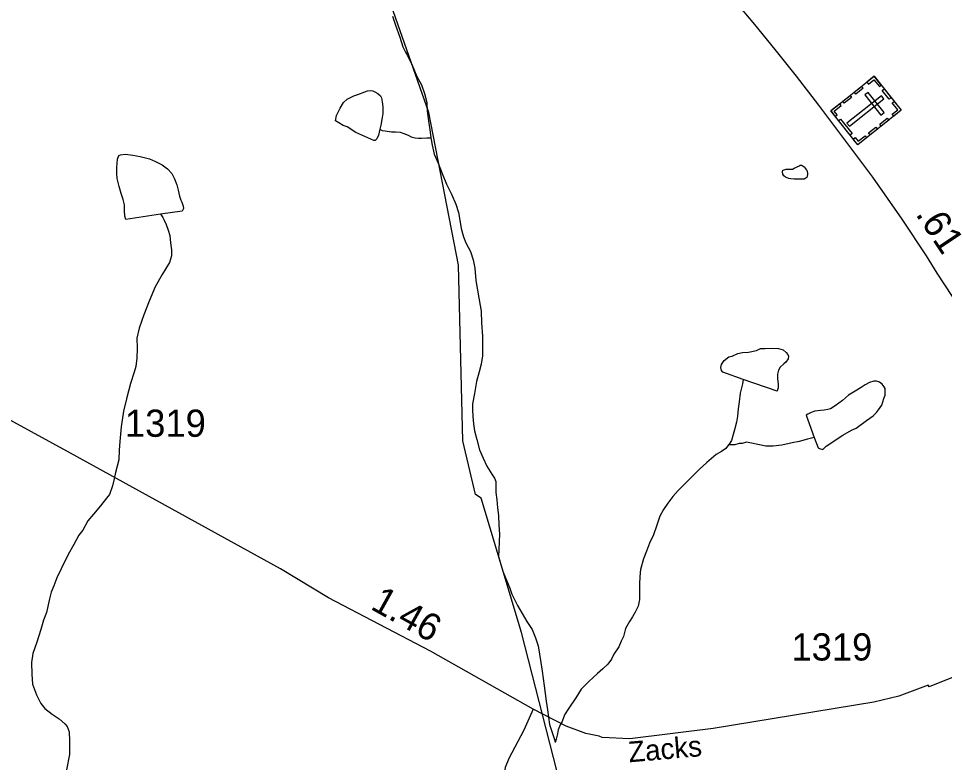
# Model space of a CAD drawing. Extents: x 2082433 to 2279600, y 546599 to 755198.
# Drawn here: x 2127667 to 2131923, y 625409 to 628827 of the extents above; entities that cross this region are included whole.
import ezdxf

# ---------------------------------------------------------------- set-up
doc = ezdxf.new("R2010")
doc.units = 0
for name, color, linetype in [('Exist Cultural Cemetery CELL', 7, 'Continuous'), ('Exist Hydrographic Creek Single Shore', 7, 'Continuous'), ('Exist Hydrographic Misc Water Feature', 7, 'Continuous'), ('Exist Road Non-System Type 51', 7, 'Continuous'), ('Exist Road Primary NC Attributed', 7, 'Continuous'), ('Exist Road Primary NC Service Mileage Hundredths English Label', 7, 'Continuous'), ('Exist Road Secondary Mileage Hundredths English Label', 7, 'Continuous'), ('Exist Road Secondary Type 51 Attributed', 7, 'Continuous'), ('Exist Road Secondary Type 51 Label', 7, 'Continuous'), ('Exist Road Secondary Type 51 Number Label', 7, 'Continuous')]:
    doc.layers.add(name, color=color, linetype=linetype)

msp = doc.modelspace()

# ---------------------------------------------------------------- linework, layer by layer
at = {"layer": 'Exist Cultural Cemetery CELL'}
for points in [[(2131600.1, 628561.6), (2131723.9, 628405.7), (2131524.6, 628247.3), (2131400.7, 628403.2)], [(2131566.2, 628534.6), (2131573.2, 628525.7), (2131598.5, 628545.8), (2131623.7, 628514), (2131632.4, 628520.9), (2131600.1, 628561.6)], [(2131508.1, 628488.5), (2131542, 628515.4), (2131549.1, 628506.5), (2131515.2, 628479.6)], [(2131646.2, 628503.6), (2131678.4, 628463), (2131669.5, 628455.9), (2131637.2, 628496.5)], [(2131455.5, 628446.7), (2131489.4, 628473.6), (2131496.5, 628464.7), (2131462.6, 628437.8)], [(2131645, 628458), (2131633.4, 628472.6), (2131474.6, 628346.5), (2131486.2, 628331.8)], [(2131572.2, 628487.3), (2131557.6, 628475.7), (2131630.8, 628383.5), (2131645.4, 628395.1)], [(2131421.3, 628377.3), (2131430.3, 628384.4), (2131416.7, 628401.7), (2131448.3, 628426.8), (2131441.4, 628435.5), (2131400.7, 628403.2)], [(2131690, 628378.7), (2131683, 628387.5), (2131708.2, 628407.6), (2131682.9, 628439.3), (2131691.7, 628446.2), (2131723.9, 628405.6)], [(2131445.5, 628365.3), (2131498.3, 628298.9), (2131489.3, 628291.8), (2131436.5, 628358.2)], [(2131625.7, 628342.1), (2131659.6, 628369.1), (2131666.7, 628360.2), (2131632.8, 628333.2)], [(2131574.1, 628301.1), (2131608, 628328.1), (2131615.1, 628319.2), (2131581.2, 628292.2)], [(2131504, 628273.2), (2131513, 628280.4), (2131526.7, 628263.2), (2131558.3, 628288.3), (2131565.2, 628279.6), (2131524.6, 628247.3)]]:
    msp.add_lwpolyline(points, close=True, dxfattribs=at)
at = {"layer": 'Exist Hydrographic Creek Single Shore'}
msp.add_lwpolyline([(2129533, 623245.8), (2129531.9, 623413.1), (2129631, 623670.3), (2129647, 623837.3), (2129713.8, 623904.9), (2130029.8, 623947.6), (2130154.9, 624023.8), (2130220.9, 624166.9), (2130177.9, 624440), (2130191, 625181.1), (2129979, 626005.5), (2129794, 626622.8), (2129768, 626639.7), (2129708.9, 626886.9), (2129689, 627694.4), (2129552.9, 628395.9), (2129207, 629383.8), (2128853.1, 630142.1), (2128651.9, 630539.9)], dxfattribs=at)
at = {"layer": 'Exist Hydrographic Misc Water Feature'}
for points in [[(2129385.7, 628838.5), (2129400.1, 628796.6), (2129420.2, 628740.8), (2129434.1, 628697), (2129446.6, 628672.7), (2129454.6, 628656.9), (2129476.5, 628613), (2129498.5, 628561.1), (2129519, 628523.1), (2129533.1, 628483.2), (2129543.2, 628441.5), (2129545.4, 628401.5), (2129551.8, 628357.5), (2129559.6, 628305.6), (2129561.6, 628279.4)], [(2129328.1, 628318.4), (2129325.6, 628304.5), (2129322.1, 628290.5), (2129314.4, 628274.2), (2129306.1, 628266.5), (2129300.2, 628266.2), (2129218, 628303.8), (2129178.2, 628329.7), (2129159.9, 628335.7), (2129139.9, 628347.7), (2129123.7, 628357.4), (2129129.4, 628381.6), (2129145.4, 628415.8), (2129161.6, 628441.7), (2129177.6, 628455.9), (2129209, 628471.8), (2129227, 628478), (2129259.2, 628490.2), (2129271.1, 628494.1), (2129283.2, 628496.3), (2129295.3, 628494.1), (2129305.1, 628490.1), (2129319.3, 628482.3), (2129331.2, 628472.4), (2129335.1, 628462.5), (2129339.2, 628444.4), (2129341.6, 628420.6), (2129341.6, 628390.5), (2129337.9, 628372.4), (2129331.8, 628336.4), (2129328.1, 628318.4)], [(2129328.1, 628318.4), (2129338.1, 628312.4), (2129351.9, 628310.7), (2129381.8, 628306.6), (2129400.1, 628306.7), (2129421.8, 628305), (2129437.8, 628298.9), (2129457.7, 628291), (2129471.8, 628283.2), (2129489.9, 628279.3), (2129506.1, 628277.2), (2129519.6, 628277.2), (2129543.8, 628279.2), (2129561.6, 628279.4)], [(2129561.6, 628279.4), (2129563.7, 628271.3), (2129568.4, 628245.5), (2129578.3, 628203.5), (2129596.5, 628161.8), (2129614.8, 628115.6), (2129634.8, 628065.9), (2129657, 628020), (2129676.9, 627974), (2129689.4, 627936), (2129695.7, 627900.2), (2129701.7, 627862.4), (2129711.9, 627824.3), (2129723.8, 627796.5), (2129743.9, 627756.6), (2129756.4, 627718.6), (2129764.4, 627680.5), (2129768.5, 627622.7), (2129776.9, 627578.8), (2129785.2, 627534.6), (2129793.1, 627482.7), (2129795.6, 627428.8), (2129799.7, 627366.9), (2129800.3, 627321), (2129800.1, 627276.8), (2129794.2, 627238.8), (2129784.3, 627203), (2129772.8, 627158.9), (2129763, 627104.8), (2129753.2, 627056.8), (2129753.6, 627030.8), (2129755.4, 626998.9), (2129757.9, 626964.8), (2129763.6, 626932.8), (2129773.9, 626892.7), (2129786.4, 626845), (2129802.6, 626806.8), (2129820.4, 626770.9), (2129842.6, 626733), (2129854.9, 626715.3), (2129860.8, 626699.5), (2129861, 626675.1), (2129860.8, 626649.2), (2129864.9, 626615.3), (2129869.2, 626579.3), (2129873.3, 626543.5), (2129875.4, 626499.3), (2129877.8, 626457.2), (2129876, 626423.4), (2129874.3, 626385.5), (2129873.9, 626355.6), (2129880.3, 626329.5), (2129894.6, 626283.5), (2129910.4, 626245.8), (2129925, 626209.6), (2129934.6, 626181.7), (2129960.9, 626129.9), (2129981.4, 626094), (2130003.5, 626056.2), (2130027.7, 626020.1), (2130043.9, 625982.3), (2130055.8, 625944.4), (2130062.2, 625906.5), (2130068.3, 625868.3), (2130074.3, 625828.4), (2130082.7, 625760.7), (2130092.9, 625690.6), (2130099.1, 625650.7), (2130107.9, 625582.9), (2130117.7, 625550.6), (2130130, 625514.7), (2130134.2, 625500.7)], [(2128319.8, 627928.3), (2128160.1, 627903.8), (2128156, 627919.4), (2128154, 627945.7), (2128153.6, 627971.6), (2128147.8, 627995.3), (2128139.2, 628023.3), (2128129.4, 628055.3), (2128121.4, 628091.3), (2128119.3, 628117.2), (2128118.9, 628141.2), (2128120.9, 628163.2), (2128122.6, 628181.2), (2128128.7, 628197.3), (2128136.5, 628201.4), (2128158.7, 628203.3), (2128192.9, 628199.7), (2128226.8, 628193.8), (2128269, 628181.7), (2128296.9, 628170.2), (2128326.8, 628154.3), (2128352.7, 628136.2), (2128371.3, 628114.4), (2128383.4, 628090.2), (2128395.3, 628062.4), (2128401.5, 628038.4), (2128407.4, 628010.7), (2128413.4, 627992.8), (2128417.7, 627982.8), (2128423.6, 627964.5), (2128425.9, 627954.8), (2128419.9, 627942.7), (2128319.8, 627928.3)], [(2131232, 628139), (2131256.2, 628150.8), (2131259.9, 628153), (2131265.8, 628152.9), (2131269.7, 628151.1), (2131278.1, 628145), (2131282.2, 628139.1), (2131286.3, 628135.2), (2131290.2, 628131), (2131291.9, 628123), (2131294.1, 628119), (2131294.1, 628110.9), (2131292.1, 628103.1), (2131290, 628096.9), (2131286.1, 628093.1), (2131278.1, 628089), (2131272.2, 628089.1), (2131254.3, 628089), (2131232.2, 628088.7), (2131216.4, 628090.7), (2131208.2, 628092.7), (2131192.2, 628098.8), (2131184.2, 628104.5), (2131180.1, 628112.4), (2131177.9, 628122.5), (2131180.1, 628130.6), (2131185.9, 628132.6), (2131196.1, 628134.7), (2131206.4, 628134.8), (2131218.3, 628134.6), (2131224.2, 628134.9), (2131232, 628139)], [(2128319.8, 627928.3), (2128324, 627922.4), (2128329.9, 627912.1), (2128336, 627900.3), (2128346.3, 627880.4), (2128354.3, 627854.5), (2128362.1, 627830.6), (2128366.2, 627796.3), (2128370.7, 627764.4), (2128370.7, 627736.5), (2128361.1, 627706.3), (2128327, 627650.2), (2128295.7, 627594.1), (2128267.6, 627528.2), (2128243.6, 627466.1), (2128222.2, 627404.1), (2128210.4, 627358), (2128212.4, 627311.8), (2128211.2, 627265.8), (2128206.9, 627227.9), (2128199.3, 627201.9), (2128181.6, 627149.8), (2128163.6, 627079.9), (2128149.9, 627023.6), (2128138.4, 626951.6), (2128132.6, 626883.5), (2128130.6, 626843.7), (2128128.7, 626799.7), (2128120.7, 626769.7), (2128113.2, 626741.6), (2128107.2, 626711.7), (2128099.4, 626679.6), (2128085.5, 626639.6), (2128071.3, 626623.4), (2128043.6, 626587.5), (2128011.9, 626549.3), (2127986, 626519.2), (2127962.4, 626476.9), (2127944.4, 626452.9), (2127920.8, 626411), (2127894.8, 626364.7), (2127863.4, 626298.8), (2127843.1, 626256.5), (2127829.6, 626220.4), (2127817.7, 626190.6), (2127809.7, 626160.5), (2127795.9, 626098.5), (2127782.4, 626062.5), (2127770.3, 626020.5), (2127750.8, 625962.2), (2127732.8, 625910.2), (2127727, 625868.1), (2127729.1, 625814.2), (2127731.1, 625768.1), (2127749.6, 625720.3), (2127769.7, 625680.3), (2127787.7, 625656.5), (2127822.2, 625630.6), (2127854.2, 625608.7), (2127880, 625587), (2127890.3, 625574.9), (2127900.3, 625549), (2127902.2, 625509), (2127900.9, 625445.1), (2127887.2, 625375)], [(2130998.4, 627168.2), (2130904.1, 627201.8), (2130898.4, 627209.6), (2130895.9, 627223.8), (2130898.2, 627237.6), (2130909.9, 627255.8), (2130932, 627271.9), (2130948, 627276), (2130973.8, 627287.8), (2130994.1, 627292.1), (2131022, 627293.9), (2131059.6, 627302.5), (2131077.4, 627310.3), (2131099.5, 627310.6), (2131127.4, 627312.5), (2131159.6, 627310.9), (2131181.6, 627304.7), (2131195.7, 627292.8), (2131203.7, 627283.1), (2131206, 627275), (2131203.9, 627262.8), (2131193.9, 627248.9), (2131184, 627240.6), (2131168.2, 627224.8), (2131160.4, 627211), (2131156.1, 627193), (2131156.1, 627171), (2131158.4, 627148.8), (2131158.4, 627130.9), (2131156.3, 627120.7), (2131154.5, 627114.9), (2130998.4, 627168.2)], [(2130998.4, 627168.2), (2130994.3, 627148.1), (2130990.9, 627130), (2130984.7, 627106.1), (2130979, 627066), (2130974.9, 627034.2), (2130971.4, 626999.9), (2130967.1, 626972.1), (2130957.6, 626937.9), (2130951.3, 626916.1), (2130943.7, 626888), (2130933.9, 626871.7), (2130929.8, 626867.9)], [(2131323.5, 626901.6), (2131341.9, 626853.8), (2131347.9, 626851.7), (2131363.8, 626847.6), (2131379.6, 626861.9), (2131455.7, 626912), (2131495.1, 626936.4), (2131517.2, 626944.4), (2131564.8, 626980.6), (2131594.9, 627000.8), (2131610.7, 627016.7), (2131620.6, 627029), (2131634.7, 627050.8), (2131644.6, 627081), (2131650.1, 627097.1), (2131650.1, 627114.9), (2131650.5, 627127.1), (2131646.2, 627135), (2131636.4, 627146.7), (2131624.1, 627157), (2131610.1, 627160.8), (2131598.2, 627160.5), (2131578.1, 627154.7), (2131558.6, 627144.6), (2131540.4, 627132.4), (2131512.3, 627114.3), (2131482.6, 627096.1), (2131454.7, 627071.9), (2131420.4, 627047.9), (2131398.9, 627033.7), (2131386.8, 627029.9), (2131370.8, 627027.8), (2131353, 627025.7), (2131326.7, 627023.5), (2131310.9, 627017.4), (2131295, 627009.3), (2131287.2, 627005.2), (2131323.5, 626901.6)], [(2131323.5, 626901.6), (2131293.1, 626893.6), (2131255.4, 626883.1), (2131223.8, 626877.3), (2131175.6, 626866.8), (2131135.4, 626862.7), (2131101.4, 626862.6), (2131065.7, 626870.4), (2131035.8, 626876.2), (2131013.4, 626880.4), (2130993.7, 626874), (2130979.6, 626874.1), (2130959.5, 626868.2), (2130935.7, 626867.8), (2130929.8, 626867.9)], [(2130929.8, 626867.9), (2130917.7, 626851.9), (2130898, 626837.8), (2130874, 626823.6), (2130830.1, 626787.6), (2130796.3, 626755.4), (2130748.7, 626707.1), (2130698.7, 626659.1), (2130674.9, 626631.1), (2130651.1, 626600.6), (2130631.2, 626570.7), (2130615.2, 626540.7), (2130601.3, 626498.6), (2130585.9, 626454.3), (2130567.6, 626416.5), (2130553.9, 626380.4), (2130540.4, 626344.4), (2130526.4, 626296.2), (2130524.4, 626282.3), (2130520.7, 626234.2), (2130520.7, 626188.4), (2130520.9, 626158.4), (2130514.9, 626126.4), (2130501.2, 626100.1), (2130489.1, 626078.4), (2130475.4, 626056.2), (2130457.1, 626024), (2130447.9, 625988.1), (2130437.8, 625966.1), (2130425.7, 625939.9), (2130404, 625906), (2130392.1, 625883.8), (2130376.3, 625859.8), (2130352.5, 625839.5), (2130328.3, 625817.6), (2130288.3, 625781.5), (2130252.7, 625745.1), (2130228.9, 625705.3), (2130197.1, 625659), (2130177.2, 625627.1), (2130165.3, 625596.9), (2130157.3, 625581.1), (2130147.7, 625559), (2130143.8, 625541), (2130138, 625516.7), (2130134.2, 625500.7)]]:
    msp.add_lwpolyline(points, dxfattribs=at)
at = {"layer": 'Exist Road Non-System Type 51'}
msp.add_lwpolyline([(2130032.3, 625653.5), (2129990.4, 625557.5), (2129920.7, 625426.5), (2129903.7, 625386.3), (2129897.5, 625339.8), (2129894.4, 625287.1), (2129905.2, 625215.8), (2129951.7, 624945.5), (2129981.1, 624760.3)], dxfattribs=at)
at = {"layer": 'Exist Road Primary NC Attributed'}
msp.add_lwpolyline([(2132728.4, 626217.7), (2132581.6, 626477), (2132428.1, 626750.4), (2132174, 627196.1), (2132017.1, 627457.9), (2131960.6, 627549.1), (2131890.1, 627656.7), (2131839.8, 627737.1), (2131728, 627904.8), (2131593.7, 628098.3), (2131346.2, 628428.7), (2131242.9, 628562.5), (2131145.6, 628684.3), (2131050.7, 628800), (2130960.9, 628907.4)], dxfattribs=at)
at = {"layer": 'Exist Road Secondary Type 51 Attributed'}
msp.add_lwpolyline([(2131962.8, 625801.5), (2131852.8, 625756.6), (2131848.2, 625764), (2131712.9, 625713.1), (2131598.4, 625686), (2130859.2, 625565), (2130476.9, 625517.2), (2130349.9, 625523.4), (2130335.9, 625529.6), (2130274, 625542), (2130184.1, 625576.1), (2130032.3, 625653.5), (2129561.3, 625920.8), (2129091.4, 626165.3), (2128871.8, 626298.1), (2127906.6, 626830.3), (2127285.3, 627168)], dxfattribs=at)

# ---------------------------------------------------------------- texts
at = {"layer": 'Exist Road Primary NC Service Mileage Hundredths English Label'}
msp.add_text('.61', height=125, rotation=303.6856, dxfattribs=at).set_placement((2131787.4, 627928.4))
at = {"layer": 'Exist Road Secondary Mileage Hundredths English Label'}
msp.add_text('1.46', height=125, rotation=330.8416, dxfattribs=at).set_placement((2129280.2, 626116.3))
at = {"layer": 'Exist Road Secondary Type 51 Label'}
msp.add_text('Zacks', height=95, rotation=4.9715, dxfattribs=at).set_placement((2130473.8, 625409.2))
at = {"layer": 'Exist Road Secondary Type 51 Number Label'}
for p in [(2128156.4, 626905.2), (2131219.5, 625877.3)]:
    msp.add_text('1319', height=125, dxfattribs=at).set_placement(p)

doc.saveas('drawing.dxf')
